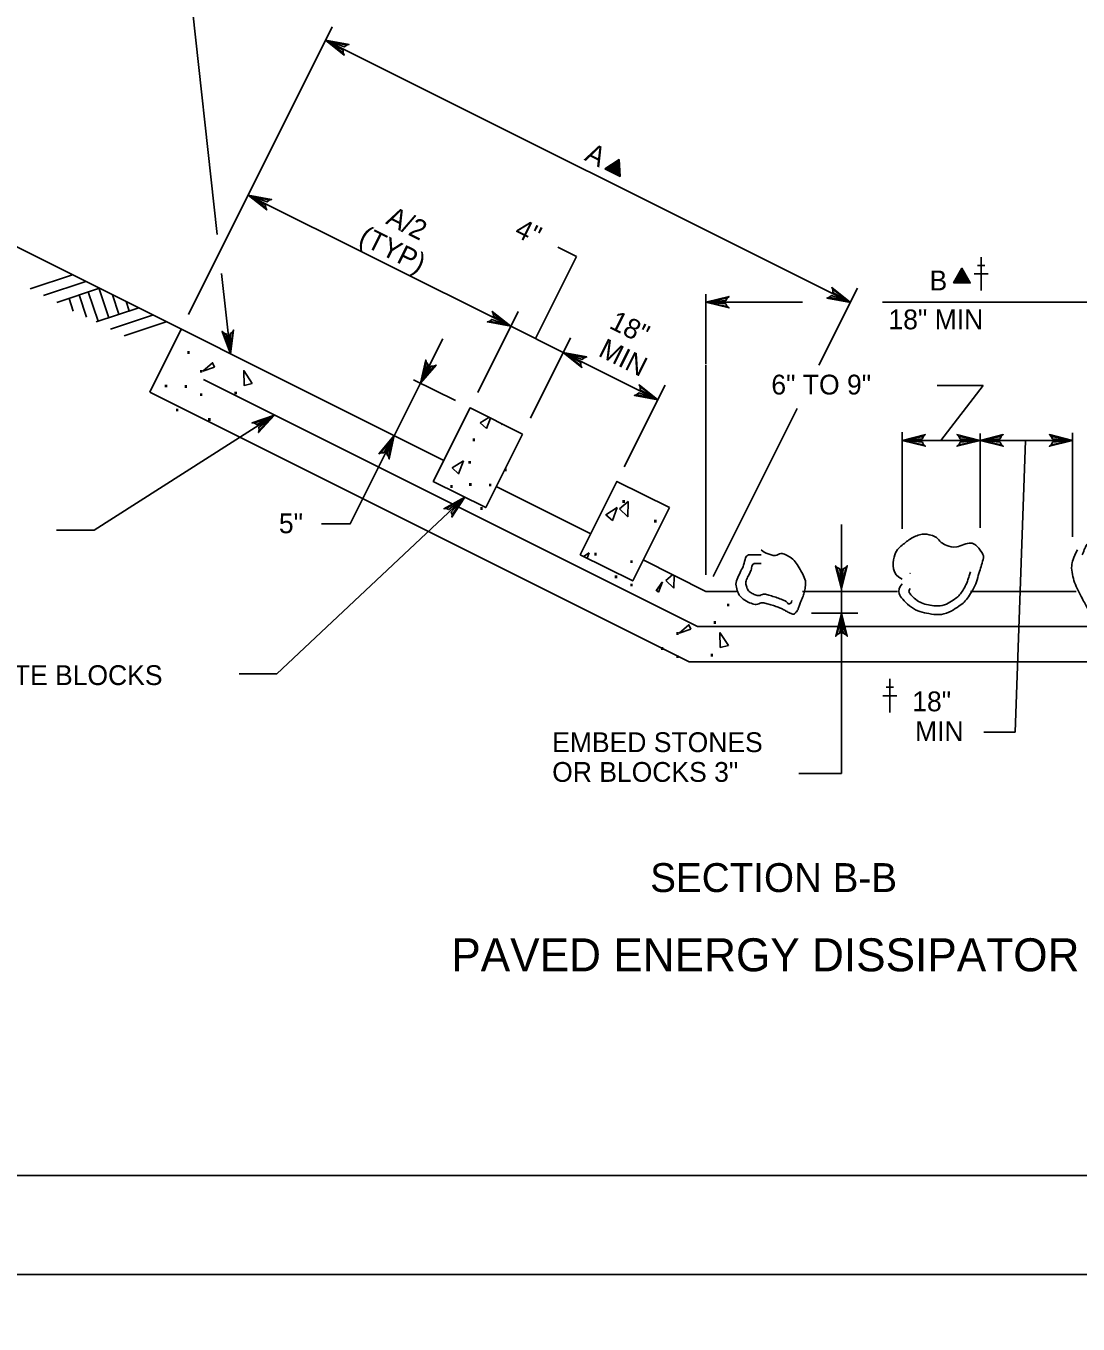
# Model space of a CAD drawing. Extents: x 636183 to 639890, y 299162 to 300538.
# Drawn here: x 638281.4 to 638440.6, y 299936.9 to 300133.4 of the extents above; entities that cross this region are included whole.
import ezdxf

# ---------------------------------------------------------------- set-up
doc = ezdxf.new("R2010")
doc.units = 0
for name, color, linetype in [('1', 7, 'Continuous'), ('Default', 7, 'Continuous'), ('PLT-BNDY', 7, 'Continuous')]:
    doc.layers.add(name, color=color, linetype=linetype)

# ---------------------------------------------------------------- blocks, each defined once
blk = doc.blocks.new('SC9446')
at = {"layer": 'Default'}
blk.add_line((0, 0), (0, 0), dxfattribs=at)
blk = doc.blocks.new('CT')
at = {"layer": 'Default'}
for p, q in [((-0.094, -0.277), (-0.271, 0.031)), ((-0.053, -0.277), (-0.251, 0.066)), ((-0.012, -0.277), (-0.23, 0.102)), ((0.03, -0.277), (-0.21, 0.138)), ((0.071, -0.277), (-0.189, 0.173)), ((0.112, -0.277), (-0.168, 0.209)), ((0.153, -0.277), (-0.148, 0.245)), ((0.195, -0.277), (-0.127, 0.281)), ((0.236, -0.277), (-0.106, 0.316)), ((0.277, -0.277), (-0.086, 0.352)), ((0.318, -0.277), (-0.065, 0.388)), ((0.36, -0.277), (-0.044, 0.423)), ((0.401, -0.277), (-0.024, 0.459)), ((0.442, -0.277), (-0.003, 0.495)), ((-0.424, -0.277), (-0.436, -0.255)), ((-0.383, -0.277), (-0.416, -0.219)), ((-0.342, -0.277), (-0.395, -0.184)), ((-0.3, -0.277), (-0.374, -0.148)), ((-0.259, -0.277), (-0.354, -0.112)), ((-0.218, -0.277), (-0.333, -0.077)), ((-0.177, -0.277), (-0.313, -0.041)), ((-0.135, -0.277), (-0.292, -0.005))]:
    blk.add_line(p, q, dxfattribs=at)
blk.add_lwpolyline([(-0.448, -0.277), (0.444, -0.277), (-0.002, 0.497)], close=True, dxfattribs=at)
blk = doc.blocks.new('CROSS')
at = {"layer": 'Default'}
for p, q in [((0, 0.436), (0, -0.435)), ((0, 0.436), (0, 0)), ((-0.182, 0), (0, 0)), ((-0.096, 0.218), (0, 0.218)), ((0, 0.218), (0.096, 0.218)), ((0, 0), (0.182, 0))]:
    blk.add_line(p, q, dxfattribs=at)

msp = doc.modelspace()

# ---------------------------------------------------------------- linework, layer by layer
at = {"layer": '1'}
msp.add_lwpolyline([(638969.91, 299959.45), (638969.91, 300523.45), (638183.91, 300523.45), (638183.91, 299959.45), (638969.91, 299959.45), (638969.91, 299985.81), (638769.91, 299985.81), (638769.91, 300050.49), (638969.91, 300050.49), (638969.91, 300079.45), (638769.91, 300079.45), (638769.91, 299959.45), (638848.72, 299959.45), (638848.72, 299985.81), (638848.72, 299959.45), (638925.72, 299959.45), (638925.72, 299985.81), (638925.72, 299973.49), (638969.91, 299973.49)], dxfattribs=at)
at = {"layer": 'Default'}
for p, q in [((638306.01, 300089.77), (638327.77, 300133.29)), ((638257.27, 300111.36), (638344.64, 300067.68)), ((638358.51, 300086.11), (638364.72, 300098.52)), ((638364.72, 300098.52), (638361.88, 300099.94)), ((638282.07, 300093.62), (638288.45, 300095.75)), ((638284.06, 300092.63), (638290.47, 300094.76)), ((638286.11, 300091.6), (638292.53, 300093.74)), ((638289.47, 300092.72), (638290.59, 300089.36)), ((638290.85, 300093.17), (638292.32, 300088.75)), ((638292.43, 300093.78), (638293.94, 300089.25)), ((638294.49, 300092.75), (638295.48, 300089.8)), ((638384.3, 300082.28), (638384.3, 300092.86)), ((638401.41, 300082.07), (638407.23, 300093.73)), ((638287.93, 300092.2), (638288.57, 300090.28)), ((638292.04, 300088.64), (638298.48, 300090.79)), ((638296.57, 300091.71), (638297.04, 300090.3)), ((638398.93, 300091.62), (638384.3, 300091.62)), ((638294.21, 300087.55), (638300.55, 300089.67)), ((638296.27, 300086.52), (638302.61, 300088.64)), ((638349.79, 300077.97), (638355.9, 300090.19)), ((638304.9, 300087.55), (638300.14, 300078.02)), ((638304.92, 300087.54), (638305.06, 300087.41)), ((638305.06, 300087.41), (638305.08, 300087.46)), ((638362.72, 300084), (638354.78, 300087.97)), ((638357.77, 300074.09), (638363.83, 300086.22)), ((638384.3, 300050.33), (638384.3, 300082.16)), ((638346.39, 300076.73), (638340.08, 300079.88)), ((638371.92, 300066.68), (638378.12, 300079.08)), ((638426.25, 300078.99), (638419.28, 300078.99)), ((638419.83, 300070.68), (638426.25, 300078.99)), ((638385.42, 300050.1), (638398.13, 300075.52)), ((638351.46, 300074.19), (638350.15, 300073.38)), ((638350.15, 300073.38), (638351.12, 300072.51)), ((638351.12, 300072.51), (638351.71, 300074.06)), ((638353.45, 300073.06), (638353.17, 300073.34)), ((638353.45, 300073.2), (638353.45, 300073.06)), ((638414.01, 300057.34), (638414.01, 300071.97)), ((638425.79, 300057.46), (638425.79, 300071.75)), ((638431.11, 300026.54), (638432.68, 300070.68)), ((638439.77, 300056.13), (638439.77, 300071.86)), ((638352.58, 300063.71), (638366.87, 300056.56)), ((638366.64, 300053.68), (638365.77, 300053.14)), ((638366.33, 300052.87), (638366.64, 300053.68)), ((638376.78, 300047.95), (638377.61, 300049.21)), ((638377.13, 300047.75), (638377.72, 300049.29)), ((638378.24, 300049.5), (638379.25, 300050.37)), ((638379.46, 300048.31), (638378.24, 300049.5)), ((638379.51, 300050.25), (638379.46, 300048.31)), ((638376.74, 300048.1), (638377.13, 300047.75)), ((638398.91, 300047.85), (638413.27, 300047.85)), ((638424.32, 300047.85), (638440.34, 300047.85)), ((638400.3, 300044.55), (638407.29, 300044.55)), ((638386.43, 300041.62), (638387.71, 300039.64)), ((638386.47, 300039.36), (638386.43, 300041.62)), ((638387.71, 300039.64), (638386.47, 300039.36)), ((638426.35, 300026.54), (638431.11, 300026.54)), ((638398.34, 300020.3), (638404.81, 300020.3))]:
    msp.add_line(p, q, dxfattribs=at)
for points in [[(638283.02, 300140.06), (638306.14, 300140.06), (638310.36, 300101.88)], [(638326.76, 300131.29), (638406.16, 300091.59)], [(638329.43, 300129.35), (638329.58, 300129.03), (638326.76, 300131.29), (638329.43, 300129.35), (638329.41, 300129.77), (638326.76, 300131.29), (638329.62, 300130.25), (638329.94, 300130.51), (638326.76, 300131.29), (638330.31, 300130.62), (638329.94, 300130.51)], [(638315.04, 300107.84), (638354.78, 300087.97)], [(638317.71, 300105.9), (638317.86, 300105.58), (638315.04, 300107.84), (638317.71, 300105.9), (638317.68, 300106.32), (638315.04, 300107.84), (638317.9, 300106.8), (638318.22, 300107.06), (638315.04, 300107.84), (638318.59, 300107.17), (638318.22, 300107.06)], [(638312.37, 300083.81), (638311.01, 300095.96)], [(638387.53, 300090.98), (638387.8, 300090.76), (638384.3, 300091.62), (638387.53, 300090.98), (638387.33, 300091.35), (638384.3, 300091.62), (638387.33, 300091.88), (638387.51, 300092.25), (638384.3, 300091.62), (638387.8, 300092.5), (638387.51, 300092.25)], [(638403.5, 300093.52), (638403.35, 300093.84), (638406.16, 300091.59), (638403.5, 300093.52), (638403.52, 300093.1), (638406.16, 300091.59), (638403.31, 300092.63), (638402.98, 300092.36), (638406.16, 300091.59), (638402.62, 300092.25), (638402.98, 300092.36)], [(638453.82, 300091.62), (638411.04, 300091.62)], [(638352.12, 300089.91), (638351.97, 300090.22), (638354.78, 300087.97), (638352.12, 300089.91), (638352.14, 300089.49), (638354.78, 300087.97), (638351.93, 300089.01), (638351.6, 300088.75), (638354.78, 300087.97), (638351.24, 300088.64), (638351.6, 300088.75)], [(638312.65, 300087.1), (638312.84, 300087.39), (638312.37, 300083.81), (638312.65, 300087.1), (638312.3, 300086.86), (638312.37, 300083.81), (638311.78, 300086.8), (638311.39, 300086.94), (638312.37, 300083.81), (638311.1, 300087.19), (638311.39, 300086.94)], [(638341.12, 300079.36), (638344.48, 300086.07)], [(638343.15, 300081.96), (638343.47, 300082.1), (638341.12, 300079.36), (638343.15, 300081.96), (638342.73, 300081.95), (638341.12, 300079.36), (638342.26, 300082.18), (638342, 300082.51), (638341.12, 300079.36), (638341.9, 300082.88), (638342, 300082.51)], [(638362.72, 300084), (638377.01, 300076.86)], [(638365.39, 300082.06), (638365.54, 300081.75), (638362.72, 300084), (638365.39, 300082.06), (638365.36, 300082.48), (638362.72, 300084), (638365.58, 300082.96), (638365.9, 300083.22), (638362.72, 300084), (638366.27, 300083.34), (638365.9, 300083.22)], [(638308.28, 300079.91), (638383.04, 300042.52), (638455.08, 300042.52), (638528.09, 300079.03)], [(638341.12, 300079.36), (638330.48, 300058.09), (638326.15, 300058.09)], [(638374.35, 300078.79), (638374.2, 300079.11), (638377.01, 300076.86), (638374.35, 300078.79), (638374.37, 300078.37), (638377.01, 300076.86), (638374.15, 300077.9), (638373.83, 300077.63), (638377.01, 300076.86), (638373.47, 300077.52), (638373.83, 300077.63)], [(638300.14, 300078.02), (638381.79, 300037.2), (638456.33, 300037.2), (638537.98, 300078.02)], [(638319.04, 300074.52), (638291.73, 300057.1), (638286.06, 300057.1)], [(638315.98, 300073.3), (638315.64, 300073.35), (638319.04, 300074.52), (638315.98, 300073.3), (638316.35, 300073.1), (638319.04, 300074.52), (638316.64, 300072.66), (638316.69, 300072.25), (638319.04, 300074.52), (638316.59, 300071.88), (638316.69, 300072.25)], [(638335.13, 300068.82), (638334.81, 300068.68), (638337.15, 300071.42), (638335.13, 300068.82), (638335.55, 300068.83), (638337.15, 300071.42), (638336.02, 300068.6), (638336.28, 300068.27), (638337.15, 300071.42), (638336.38, 300067.9), (638336.28, 300068.27)], [(638417.24, 300070.04), (638417.51, 300069.82), (638414.01, 300070.68), (638417.24, 300070.04), (638417.05, 300070.42), (638414.01, 300070.68), (638417.04, 300070.94), (638417.22, 300071.31), (638414.01, 300070.68), (638417.51, 300071.57), (638417.22, 300071.31)], [(638425.79, 300070.68), (638414.01, 300070.68)], [(638422.56, 300070.04), (638422.29, 300069.82), (638425.79, 300070.68), (638422.56, 300070.04), (638422.75, 300070.42), (638425.79, 300070.68), (638422.76, 300070.94), (638422.57, 300071.31), (638425.79, 300070.68), (638422.29, 300071.57), (638422.57, 300071.31)], [(638429.02, 300070.04), (638429.29, 300069.82), (638425.79, 300070.68), (638429.02, 300070.04), (638428.82, 300070.42), (638425.79, 300070.68), (638428.82, 300070.94), (638429, 300071.31), (638425.79, 300070.68), (638429.28, 300071.57), (638429, 300071.31)], [(638425.79, 300070.68), (638439.77, 300070.68)], [(638436.54, 300070.04), (638436.27, 300069.82), (638439.77, 300070.68), (638436.54, 300070.04), (638436.74, 300070.42), (638439.77, 300070.68), (638436.74, 300070.94), (638436.56, 300071.31), (638439.77, 300070.68), (638436.28, 300071.57), (638436.56, 300071.31)], [(638347.8, 300062.13), (638319.36, 300035.38), (638313.69, 300035.38)], [(638345.01, 300060.38), (638344.66, 300060.36), (638347.8, 300062.13), (638345.01, 300060.38), (638345.41, 300060.24), (638347.8, 300062.13), (638345.77, 300059.86), (638345.9, 300059.47), (638347.8, 300062.13), (638345.86, 300059.09), (638345.9, 300059.47)], [(638404.81, 300044.55), (638404.81, 300057.98)], [(638374.8, 300052.6), (638384.3, 300047.85), (638388.95, 300047.85)], [(638405.45, 300051.47), (638405.68, 300051.73), (638404.81, 300048.23), (638405.45, 300051.47), (638405.08, 300051.27), (638404.81, 300048.23), (638404.56, 300051.26), (638404.18, 300051.45), (638404.81, 300048.23), (638403.93, 300051.73), (638404.18, 300051.45)], [(638404.17, 300041.32), (638403.94, 300041.05), (638404.81, 300044.55), (638404.17, 300041.32), (638404.54, 300041.52), (638404.81, 300044.55), (638405.06, 300041.52), (638405.44, 300041.34), (638404.81, 300044.55), (638405.69, 300041.06), (638405.44, 300041.34)], [(638404.81, 300044.55), (638404.81, 300020.3)]]:
    msp.add_lwpolyline(points, dxfattribs=at)
for points in [[(638309.96, 300081.77), (638309.66, 300082.45), (638308.2, 300081.19)], [(638315.64, 300079.3), (638314.41, 300079.02), (638314.37, 300081.28)], [(638356.55, 300071.65), (638350.99, 300060.54), (638343.05, 300064.5), (638348.61, 300075.62)], [(638347.61, 300067.6), (638345.91, 300066.53), (638346.87, 300065.66)], [(638378.77, 300060.54), (638373.22, 300049.42), (638365.28, 300053.39), (638370.83, 300064.5)], [(638371.25, 300060.34), (638372.53, 300061.45), (638372.48, 300059.15)], [(638370.89, 300060.53), (638369.18, 300059.46), (638370.15, 300058.6)], [(638382.03, 300042.12), (638381.73, 300042.8), (638380.27, 300041.53)]]:
    msp.add_lwpolyline(points, close=True, dxfattribs=at)
for points, degree in [([(638414.01, 300049.7), (638412.42, 300050.39), (638412.56, 300053.66), (638414.01, 300054.86), (638415.32, 300055.94), (638417.11, 300056.68), (638418.43, 300056.33), (638419.18, 300056.13), (638419.89, 300055.16), (638420.64, 300054.86), (638422.11, 300054.26), (638424.58, 300055.64), (638425.79, 300054.12), (638426.47, 300053.26), (638426.06, 300052.1), (638425.79, 300051.18), (638425.42, 300049.93), (638425.06, 300048.69), (638424.32, 300047.5), (638423.73, 300046.56), (638423.05, 300045.89), (638422.11, 300045.29), (638420.75, 300044.43), (638419.12, 300044.26), (638417.69, 300044.55), (638416.32, 300044.83), (638415.08, 300045.62), (638414.01, 300046.76), (638413.46, 300047.35), (638413.45, 300048.48), (638414.01, 300048.97)], 3), ([(638441.25, 300053.39), (638441.57, 300054.22), (638441.91, 300055.06), (638442.72, 300055.59), (638443.4, 300056.04), (638444.21, 300055.73), (638444.93, 300055.59), (638445.69, 300055.46), (638446.51, 300055.54), (638447.14, 300054.86), (638447.76, 300054.18), (638447.69, 300053.41), (638447.87, 300052.65), (638448.29, 300050.96), (638448.94, 300049.18), (638448.61, 300047.5), (638448.41, 300046.49), (638447.33, 300045.91), (638446.4, 300045.29), (638445.29, 300044.54), (638443.63, 300043.71), (638442.72, 300044.55), (638442.08, 300045.14), (638441.67, 300045.94), (638441.25, 300046.76), (638440.62, 300047.98), (638440.04, 300049.19), (638439.77, 300050.44), (638439.52, 300051.62), (638439.86, 300052.95), (638440.51, 300054.12)], 3), ([(638392.66, 300054.12), (638393.11, 300053.77), (638393.62, 300053.57), (638394.13, 300053.39), (638394.82, 300053.15), (638395.65, 300053.72), (638396.34, 300053.39), (638397.33, 300052.92), (638397.98, 300052.18), (638398.55, 300051.18), (638399.1, 300050.2), (638399.48, 300049.2), (638399.29, 300048.23), (638399.14, 300047.49), (638398.85, 300046.76), (638398.55, 300046.02), (638398.34, 300045.5), (638398.23, 300044.99), (638397.81, 300044.55), (638397.63, 300044.36), (638397.3, 300044.46), (638397.08, 300044.55), (638396.58, 300044.77), (638396.12, 300045.08), (638395.61, 300045.29), (638394.88, 300045.58), (638394.14, 300045.82), (638393.4, 300046.02), (638392.69, 300046.22), (638391.91, 300045.74), (638391.19, 300046.02), (638390.16, 300046.43), (638389.24, 300047.27), (638388.98, 300048.23), (638388.73, 300049.17), (638389.26, 300050.23), (638389.72, 300051.18), (638390.12, 300052.01), (638390.3, 300053.39), (638391.19, 300053.39), (638391.44, 300053.39), (638391.68, 300053.39), (638391.93, 300053.39), (638392.17, 300053.39), (638392.42, 300053.39), (638392.66, 300053.39)], 3), ([(638397.31, 300046.47), (638397.24, 300046.31), (638397.21, 300046.1), (638397.08, 300046.02), (638396.8, 300045.84), (638396.45, 300046.38), (638396.11, 300046.5), (638395.28, 300046.8), (638394.45, 300047.1), (638393.61, 300047.34), (638393.01, 300047.51), (638392.35, 300047.1), (638391.73, 300047.34), (638391.13, 300047.57), (638390.58, 300048.07), (638390.43, 300048.64), (638390.26, 300049.27), (638390.62, 300049.99), (638390.94, 300050.64), (638391.2, 300051.18), (638391.32, 300052.07), (638391.89, 300052.07), (638391.9, 300052.07), (638391.91, 300052.07), (638391.93, 300052.07), (638392.17, 300052.07), (638392.42, 300052.07), (638392.66, 300052.07)], 3), ([(638424.34, 300050.81), (638424.05, 300049.92), (638423.79, 300049.03), (638423.28, 300048.18), (638422.84, 300047.43), (638422.28, 300046.89), (638421.53, 300046.42), (638420.42, 300045.72), (638419.09, 300045.58), (638417.93, 300045.82), (638416.93, 300046.03), (638416.01, 300046.61), (638415.22, 300047.45), (638415.01, 300047.67), (638415.01, 300048.1), (638415.22, 300048.28)], 3), ([(638415.22, 300050.58), (638415.21, 300050.59), (638415.21, 300050.61), (638415.22, 300050.62)], 2)]:
    msp.add_open_spline(points, degree=degree, dxfattribs=at)
at = {"layer": 'PLT-BNDY'}
for points in [[(638143.91, 300538.45), (638984.91, 300538.45), (638984.91, 299944.45), (638143.91, 299944.45)], [(638143.91, 299944.45), (638984.91, 299944.45), (638984.91, 299350.45), (638143.91, 299350.45)]]:
    msp.add_lwpolyline(points, close=True, dxfattribs=at)

# ---------------------------------------------------------------- block references
at = {"layer": 'Default', "xscale": 2.869809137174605, "yscale": 2.8698091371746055, "rotation": -26.565982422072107}
msp.add_blockref('CT', (638370.53, 300111.94), dxfattribs=at)
at = {"layer": 'Default'}
for name, p, xscale, yscale in [('CROSS', (638425.95, 300095.91), 5.739660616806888, 5.739660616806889), ('CT', (638423.03, 300095.33), 2.869830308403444, 2.8698303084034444), ('SC9446', (638352.55, 300063.72), 2.9863946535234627, 2.9863946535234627), ('SC9446', (638374.77, 300052.61), 2.9863946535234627, 2.9863946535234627), ('CROSS', (638412.11, 300032.06), 5.80239905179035, 5.80239905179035)]:
    msp.add_blockref(name, p, dxfattribs=dict(at, xscale=xscale, yscale=yscale))

# ---------------------------------------------------------------- texts
for s, height, rotation, p in [('A', 3, 333.4348, (638365.78, 300113.19)), ('A/2', 2.998, 333.4346, (638335.71, 300103.58)), ('(TYP)', 2.998, 333.4346, (638331.56, 300100.62)), ('4"', 2.998, 333.435, (638355.15, 300101.72)), ('18"', 2.998, 333.4346, (638369.5, 300087.78)), ('MIN', 2.998, 333.4346, (638367.86, 300083.57))]:
    msp.add_text(s, height=height, rotation=rotation, dxfattribs=at).set_placement(p)
for s, height, p in [('B', 3, (638418.14, 300093.41)), ('18" MIN', 2.998, (638411.92, 300087.52)), ('.', 2.83, (638305.5, 300083.8)), ('.', 2.83, (638307.42, 300080.93)), ('6" TO 9"', 2.998, (638394.2, 300077.65)), ('.', 2.83, (638302.08, 300078.71)), ('.', 2.83, (638305.09, 300078.63)), ('.', 2.83, (638307.42, 300077.41)), ('.', 2.83, (638312.62, 300077.65)), ('.', 2.83, (638303.76, 300075.08)), ('.', 2.83, (638308.64, 300073.64)), ('.', 2.83, (638348.68, 300070.57)), ('.', 2.83, (638348.03, 300067.16)), ('.', 2.83, (638353.47, 300066.03)), ('.', 2.83, (638345.28, 300063.49)), ('.', 2.83, (638348.13, 300063.82)), ('.', 2.83, (638351.14, 300063.73)), ('.', 2.83, (638371.33, 300061.25)), ('5"', 2.998, (638319.69, 300056.65)), ('.', 2.83, (638349.82, 300060.18)), ('.', 2.83, (638376.12, 300058.27)), ('.', 2.83, (638367.06, 300053.25)), ('.', 2.83, (638372.5, 300052.12)), ('.', 2.83, (638370.17, 300049.82)), ('.', 2.83, (638372.5, 300048.6)), ('.', 2.83, (638387.15, 300045.57)), ('.', 2.83, (638385.12, 300042.92)), ('.', 2.83, (638379.48, 300041.27)), ('.', 2.83, (638377.15, 300038.97)), ('.', 2.83, (638379.48, 300037.75)), ('.', 2.83, (638384.69, 300037.99)), ('SOLID CONCRETE BLOCKS', 2.998, (638249.06, 300033.67)), ('18"', 2.998, (638415.52, 300029.7)), ('MIN', 2.998, (638415.94, 300025.2)), ('EMBED STONES', 2.998, (638361.04, 300023.52)), ('OR BLOCKS 3"', 2.998, (638361.04, 300019.02)), ('SECTION B-B', 4.3721, (638375.87, 300002.34)), ('PAVED ENERGY DISSIPATOR', 4.9967, (638345.77, 299990.34))]:
    msp.add_text(s, height=height, dxfattribs=at).set_placement(p)

doc.saveas('drawing.dxf')
